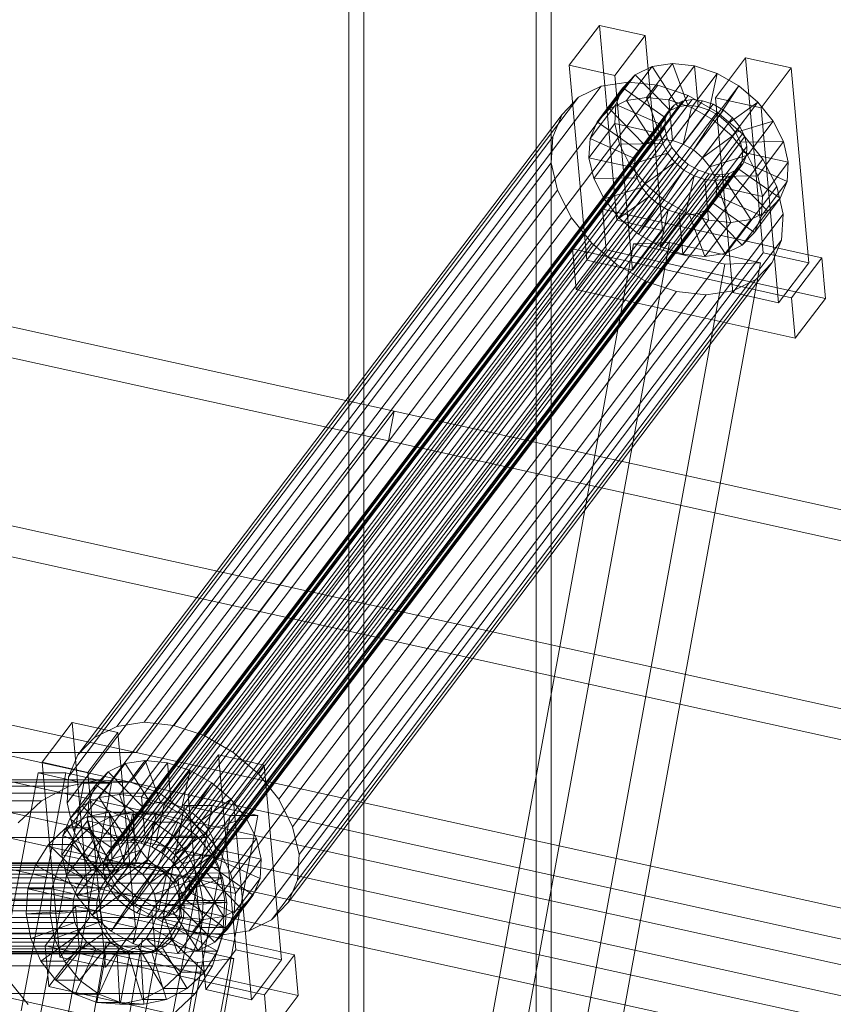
# Model space of a CAD drawing. Header units: millimetres. Extents: x -4738 to 65662, y -68080 to 6847.
# Tile 907 of 1056: x 26135 to 26296, y 864 to 1059. Entities that reach past the tile are written whole.
import ezdxf

# ---------------------------------------------------------------- set-up
doc = ezdxf.new("R2010")
doc.units = ezdxf.units.MM
doc.layers.add('lateral_C05', color=7, linetype='Continuous', lineweight=0)
doc.layers.add('lateral_C10', color=7, linetype='Continuous', lineweight=0)

msp = doc.modelspace()

# ---------------------------------------------------------------- linework, layer by layer
at = {"layer": 'lateral_C05'}
for p, q in [((26200.067, 8), (26200.067, 1200)), ((26203.067, 1200), (26203.067, 8)), ((26237.067, 1200), (26237.067, 8)), ((26240.067, 8), (26240.067, 1200))]:
    msp.add_line(p, q, dxfattribs=at)
at = {"layer": 'lateral_C10'}
for p, q in [((25325.001, 1176.52), (26209.054, 981.537)), ((26207.955, 975.657), (25323.902, 1170.64)), ((26158.038, 914.084), (25273.985, 1109.067)), ((25272.887, 1103.187), (26156.94, 908.204)), ((26249.594, 1057.751), (26243.642, 1049.881)), ((26258.616, 1055.746), (26249.594, 1057.751)), ((26253.069, 1019.236), (26249.594, 1057.751)), ((26252.664, 1047.877), (26258.616, 1055.746)), ((26258.616, 1055.746), (26262.091, 1017.231)), ((26278.465, 1051.336), (26272.513, 1043.466)), ((26287.488, 1049.331), (26278.465, 1051.336)), ((26281.94, 1012.821), (26278.465, 1051.336)), ((26243.642, 1049.881), (26252.664, 1047.877)), ((26243.642, 1049.881), (26247.117, 1011.366)), ((26260.018, 1049.631), (26254.917, 1042.886)), ((26260.018, 1049.631), (26256.687, 1047.997)), ((26264.015, 1050.236), (26258.914, 1043.49)), ((26264.015, 1050.236), (26260.018, 1049.631)), ((26265.156, 1041.68), (26260.018, 1049.631)), ((26268.405, 1049.769), (26263.304, 1043.024)), ((26267.05, 1041.966), (26264.015, 1050.236)), ((26268.405, 1049.769), (26264.015, 1050.236)), ((26269.129, 1041.745), (26268.405, 1049.769)), ((26272.889, 1048.264), (26268.405, 1049.769)), ((26281.536, 1041.461), (26287.488, 1049.331)), ((26287.488, 1049.331), (26290.963, 1010.816)), ((26256.687, 1047.997), (26251.585, 1041.252)), ((26256.139, 1009.362), (26252.664, 1047.877)), ((26256.687, 1047.997), (26254.247, 1045.445)), ((26263.578, 1040.906), (26256.687, 1047.997)), ((26272.889, 1048.264), (26267.787, 1041.519)), ((26271.253, 1041.032), (26272.889, 1048.264)), ((26277.161, 1045.822), (26272.889, 1048.264)), ((26249.928, 1045.726), (26154.274, 919.252)), ((26255.271, 1046.534), (26159.617, 920.06)), ((26261.14, 1045.911), (26165.485, 919.436)), ((26249.928, 1045.726), (26245.474, 1043.542)), ((26254.247, 1045.445), (26249.146, 1038.7)), ((26255.271, 1046.534), (26249.928, 1045.726)), ((26254.247, 1045.445), (26252.866, 1042.149)), ((26262.423, 1039.697), (26254.247, 1045.445)), ((26261.14, 1045.911), (26255.271, 1046.534)), ((26267.134, 1043.898), (26261.14, 1045.911)), ((26277.161, 1045.822), (26272.059, 1039.077)), ((26273.276, 1039.876), (26277.161, 1045.822)), ((26280.93, 1042.61), (26277.161, 1045.822)), ((26245.474, 1043.542), (26149.82, 917.068)), ((26266.007, 1042.804), (26155.048, 896.094)), ((26267.9, 1043.09), (26156.941, 896.38)), ((26269.979, 1042.869), (26159.02, 896.159)), ((26267.134, 1043.898), (26171.479, 917.424)), ((26245.474, 1043.542), (26242.213, 1040.13)), ((26251.585, 1041.252), (26254.917, 1042.886)), ((26254.917, 1042.886), (26258.914, 1043.49)), ((26254.917, 1042.886), (26260.055, 1034.935)), ((26258.914, 1043.49), (26261.948, 1035.221)), ((26258.914, 1043.49), (26263.304, 1043.024)), ((26263.304, 1043.024), (26264.028, 1035)), ((26263.304, 1043.024), (26267.787, 1041.519)), ((26266.007, 1042.804), (26264.428, 1042.03)), ((26267.9, 1043.09), (26266.007, 1042.804)), ((26272.844, 1040.634), (26267.134, 1043.898)), ((26269.979, 1042.869), (26267.9, 1043.09)), ((26272.103, 1042.156), (26269.979, 1042.869)), ((26272.513, 1043.466), (26281.536, 1041.461)), ((26272.513, 1043.466), (26275.989, 1004.951)), ((26263.273, 1040.821), (26152.314, 894.111)), ((26264.428, 1042.03), (26153.47, 895.32)), ((26272.103, 1042.156), (26161.144, 895.446)), ((26274.127, 1041), (26163.168, 894.289)), ((26252.866, 1042.149), (26247.765, 1035.403)), ((26249.146, 1038.7), (26251.585, 1041.252)), ((26251.585, 1041.252), (26258.477, 1034.161)), ((26252.866, 1042.149), (26252.638, 1038.333)), ((26261.769, 1038.136), (26252.866, 1042.149)), ((26258.477, 1034.161), (26263.578, 1040.906)), ((26260.055, 1034.935), (26265.156, 1041.68)), ((26261.948, 1035.221), (26267.05, 1041.966)), ((26262.423, 1039.697), (26263.578, 1040.906)), ((26263.273, 1040.821), (26262.619, 1039.26)), ((26264.428, 1042.03), (26263.273, 1040.821)), ((26263.578, 1040.906), (26265.156, 1041.68)), ((26264.028, 1035), (26269.129, 1041.745)), ((26265.156, 1041.68), (26267.05, 1041.966)), ((26267.787, 1041.519), (26266.151, 1034.287)), ((26266.151, 1034.287), (26271.253, 1041.032)), ((26267.05, 1041.966), (26269.129, 1041.745)), ((26267.787, 1041.519), (26272.059, 1039.077)), ((26269.129, 1041.745), (26271.253, 1041.032)), ((26271.253, 1041.032), (26273.276, 1039.876)), ((26274.127, 1041), (26272.103, 1042.156)), ((26275.912, 1039.478), (26274.127, 1041)), ((26275.062, 1038.354), (26280.93, 1042.61)), ((26280.93, 1042.61), (26275.828, 1035.865)), ((26283.939, 1038.848), (26280.93, 1042.61)), ((26285.011, 1002.946), (26281.536, 1041.461)), ((26242.213, 1040.13), (26146.559, 913.656)), ((26262.619, 1039.26), (26151.66, 892.549)), ((26275.912, 1039.478), (26164.953, 892.768)), ((26272.844, 1040.634), (26177.19, 914.16)), ((26242.213, 1040.13), (26240.367, 1035.723)), ((26257.321, 1032.952), (26262.423, 1039.697)), ((26261.769, 1038.136), (26262.423, 1039.697)), ((26262.619, 1039.26), (26262.511, 1037.452)), ((26268.175, 1033.13), (26273.276, 1039.876)), ((26272.059, 1039.077), (26268.175, 1033.13)), ((26272.059, 1039.077), (26275.828, 1035.865)), ((26277.883, 1036.341), (26272.844, 1040.634)), ((26273.276, 1039.876), (26275.062, 1038.354)), ((26277.337, 1037.696), (26275.912, 1039.478)), ((26151.552, 890.742), (26262.511, 1037.452)), ((26277.337, 1037.696), (26166.378, 890.986)), ((26247.537, 1031.587), (26252.638, 1038.333)), ((26247.765, 1035.403), (26249.146, 1038.7)), ((26249.146, 1038.7), (26257.321, 1032.952)), ((26252.638, 1038.333), (26261.661, 1036.328)), ((26252.638, 1038.333), (26253.578, 1034.257)), ((26256.667, 1031.39), (26261.769, 1038.136)), ((26261.661, 1036.328), (26261.769, 1038.136)), ((26262.511, 1037.452), (26262.956, 1035.522)), ((26269.96, 1031.609), (26275.062, 1038.354)), ((26275.062, 1038.354), (26276.487, 1036.572)), ((26276.487, 1036.572), (26283.939, 1038.848)), ((26278.306, 1035.774), (26277.337, 1037.696)), ((26283.939, 1038.848), (26278.837, 1032.102)), ((26285.983, 1034.79), (26283.939, 1038.848)), ((26240.367, 1035.723), (26144.713, 909.249)), ((26262.956, 1035.522), (26151.997, 888.811)), ((26278.306, 1035.774), (26167.347, 889.064)), ((26277.883, 1036.341), (26182.229, 909.866)), ((26240.367, 1035.723), (26240.062, 1030.622)), ((26247.537, 1031.587), (26247.765, 1035.403)), ((26247.765, 1035.403), (26256.667, 1031.39)), ((26261.661, 1036.328), (26256.559, 1029.583)), ((26261.948, 1035.221), (26260.055, 1034.935)), ((26262.106, 1034.397), (26261.661, 1036.328)), ((26264.028, 1035), (26261.948, 1035.221)), ((26262.956, 1035.522), (26263.925, 1033.6)), ((26266.151, 1034.287), (26264.028, 1035)), ((26275.828, 1035.865), (26269.96, 1031.609)), ((26271.386, 1029.827), (26276.487, 1036.572)), ((26275.828, 1035.865), (26278.837, 1032.102)), ((26276.487, 1036.572), (26277.455, 1034.65)), ((26281.906, 1031.31), (26277.883, 1036.341)), ((26278.751, 1033.844), (26278.306, 1035.774)), ((26263.925, 1033.6), (26152.966, 886.889)), ((26278.751, 1033.844), (26167.792, 887.133)), ((26253.578, 1034.257), (26248.477, 1027.512)), ((26262.106, 1034.397), (26253.578, 1034.257)), ((26253.578, 1034.257), (26255.623, 1030.2)), ((26257.004, 1027.652), (26262.106, 1034.397)), ((26258.477, 1034.161), (26257.321, 1032.952)), ((26260.055, 1034.935), (26258.477, 1034.161)), ((26263.074, 1032.475), (26262.106, 1034.397)), ((26263.925, 1033.6), (26265.35, 1031.817)), ((26268.175, 1033.13), (26266.151, 1034.287)), ((26269.96, 1031.609), (26268.175, 1033.13)), ((26272.354, 1027.905), (26277.455, 1034.65)), ((26277.455, 1034.65), (26285.983, 1034.79)), ((26277.455, 1034.65), (26277.901, 1032.719)), ((26278.643, 1032.036), (26278.751, 1033.844)), ((26285.983, 1034.79), (26280.881, 1028.045)), ((26286.923, 1030.715), (26285.983, 1034.79)), ((26265.35, 1031.817), (26154.391, 885.107)), ((26278.643, 1032.036), (26167.684, 885.326)), ((26281.906, 1031.31), (26186.251, 904.836)), ((26256.559, 1029.583), (26247.537, 1031.587)), ((26248.477, 1027.512), (26247.537, 1031.587)), ((26263.074, 1032.475), (26255.623, 1030.2)), ((26256.667, 1031.39), (26256.559, 1029.583)), ((26257.321, 1032.952), (26256.667, 1031.39)), ((26257.973, 1025.73), (26263.074, 1032.475)), ((26264.5, 1030.693), (26263.074, 1032.475)), ((26265.35, 1031.817), (26267.135, 1030.296)), ((26271.386, 1029.827), (26269.96, 1031.609)), ((26278.837, 1032.102), (26271.386, 1029.827)), ((26272.799, 1025.974), (26277.901, 1032.719)), ((26277.901, 1032.719), (26277.793, 1030.912)), ((26277.901, 1032.719), (26286.923, 1030.715)), ((26277.989, 1030.475), (26278.643, 1032.036)), ((26278.837, 1032.102), (26280.881, 1028.045)), ((26284.639, 1025.886), (26281.906, 1031.31)), ((26144.408, 904.147), (26240.062, 1030.622)), ((26267.135, 1030.296), (26156.176, 883.585)), ((26269.159, 1029.139), (26158.2, 882.429)), ((26276.833, 1029.266), (26165.875, 882.555)), ((26277.989, 1030.475), (26167.03, 883.764)), ((26240.062, 1030.622), (26241.319, 1025.174)), ((26255.623, 1030.2), (26250.521, 1023.454)), ((26255.623, 1030.2), (26258.632, 1026.437)), ((26256.559, 1029.583), (26257.004, 1027.652)), ((26264.5, 1030.693), (26258.632, 1026.437)), ((26259.398, 1023.948), (26264.5, 1030.693)), ((26261.183, 1022.426), (26266.285, 1029.172)), ((26266.285, 1029.172), (26262.401, 1023.225)), ((26266.285, 1029.172), (26264.5, 1030.693)), ((26268.308, 1028.015), (26266.285, 1029.172)), ((26267.135, 1030.296), (26269.159, 1029.139)), ((26269.159, 1029.139), (26271.283, 1028.426)), ((26272.354, 1027.905), (26271.386, 1029.827)), ((26272.037, 1022.605), (26277.139, 1029.35)), ((26272.691, 1024.166), (26277.793, 1030.912)), ((26275.255, 1028.492), (26276.833, 1029.266)), ((26277.139, 1029.35), (26275.983, 1028.141)), ((26276.833, 1029.266), (26277.989, 1030.475)), ((26277.793, 1030.912), (26277.139, 1029.35)), ((26277.139, 1029.35), (26285.314, 1023.602)), ((26277.793, 1030.912), (26286.695, 1026.899)), ((26286.923, 1030.715), (26281.822, 1023.969)), ((26286.695, 1026.899), (26286.923, 1030.715)), ((26271.283, 1028.426), (26160.324, 881.716)), ((26273.362, 1028.205), (26162.403, 881.495)), ((26275.255, 1028.492), (26164.296, 881.781)), ((26248.477, 1027.512), (26257.004, 1027.652)), ((26250.521, 1023.454), (26248.477, 1027.512)), ((26257.004, 1027.652), (26257.973, 1025.73)), ((26263.207, 1021.27), (26268.308, 1028.015)), ((26265.331, 1020.557), (26270.432, 1027.302)), ((26268.308, 1028.015), (26266.673, 1020.783)), ((26270.432, 1027.302), (26268.308, 1028.015)), ((26269.304, 1020.622), (26274.405, 1027.367)), ((26272.512, 1027.081), (26270.432, 1027.302)), ((26270.432, 1027.302), (26271.156, 1019.278)), ((26270.882, 1021.396), (26275.983, 1028.141)), ((26271.283, 1028.426), (26273.362, 1028.205)), ((26280.881, 1028.045), (26272.354, 1027.905)), ((26272.799, 1025.974), (26272.354, 1027.905)), ((26274.405, 1027.367), (26272.512, 1027.081)), ((26273.362, 1028.205), (26275.255, 1028.492)), ((26275.983, 1028.141), (26274.405, 1027.367)), ((26274.405, 1027.367), (26279.543, 1019.416)), ((26275.983, 1028.141), (26282.875, 1021.05)), ((26280.881, 1028.045), (26281.822, 1023.969)), ((26284.639, 1025.886), (26188.984, 899.412)), ((26250.521, 1023.454), (26257.973, 1025.73)), ((26258.632, 1026.437), (26253.53, 1019.692)), ((26257.973, 1025.73), (26259.398, 1023.948)), ((26258.632, 1026.437), (26262.401, 1023.225)), ((26267.41, 1020.336), (26272.512, 1027.081)), ((26272.512, 1027.081), (26275.546, 1018.812)), ((26272.691, 1024.166), (26272.799, 1025.974)), ((26281.822, 1023.969), (26272.799, 1025.974)), ((26286.695, 1026.899), (26281.593, 1020.153)), ((26285.895, 1020.438), (26284.639, 1025.886)), ((26285.314, 1023.602), (26286.695, 1026.899)), ((26241.319, 1025.174), (26145.665, 898.699)), ((26241.319, 1025.174), (26244.052, 1019.749)), ((26253.53, 1019.692), (26250.521, 1023.454)), ((26253.53, 1019.692), (26259.398, 1023.948)), ((26259.398, 1023.948), (26261.183, 1022.426)), ((26272.037, 1022.605), (26272.691, 1024.166)), ((26281.593, 1020.153), (26272.691, 1024.166)), ((26285.314, 1023.602), (26280.213, 1016.857)), ((26281.822, 1023.969), (26281.593, 1020.153)), ((26282.875, 1021.05), (26285.314, 1023.602)), ((26250.217, 1021.442), (26244.266, 1013.573)), ((26293.525, 1011.819), (26250.217, 1021.442)), ((26250.941, 1013.418), (26250.217, 1021.442)), ((26262.401, 1023.225), (26257.299, 1016.48)), ((26257.299, 1016.48), (26261.183, 1022.426)), ((26261.183, 1022.426), (26263.207, 1021.27)), ((26262.401, 1023.225), (26266.673, 1020.783)), ((26269.304, 1020.622), (26270.882, 1021.396)), ((26270.882, 1021.396), (26272.037, 1022.605)), ((26277.773, 1014.305), (26270.882, 1021.396)), ((26280.213, 1016.857), (26272.037, 1022.605)), ((26244.052, 1019.749), (26148.397, 893.275)), ((26285.895, 1020.438), (26190.241, 893.963)), ((26244.052, 1019.749), (26248.074, 1014.719)), ((26257.299, 1016.48), (26253.53, 1019.692)), ((26261.571, 1014.038), (26263.207, 1021.27)), ((26266.673, 1020.783), (26261.571, 1014.038)), ((26263.207, 1021.27), (26265.331, 1020.557)), ((26266.055, 1012.533), (26265.331, 1020.557)), ((26265.331, 1020.557), (26267.41, 1020.336)), ((26266.673, 1020.783), (26271.156, 1019.278)), ((26267.41, 1020.336), (26269.304, 1020.622)), ((26270.445, 1012.066), (26267.41, 1020.336)), ((26274.442, 1012.671), (26269.304, 1020.622)), ((26279.543, 1019.416), (26274.442, 1012.671)), ((26275.546, 1018.812), (26279.543, 1019.416)), ((26282.875, 1021.05), (26277.773, 1014.305)), ((26279.543, 1019.416), (26282.875, 1021.05)), ((26281.593, 1020.153), (26280.213, 1016.857)), ((26285.59, 1015.336), (26285.895, 1020.438)), ((26247.117, 1011.366), (26253.069, 1019.236)), ((26253.069, 1019.236), (26262.091, 1017.231)), ((26271.156, 1019.278), (26266.055, 1012.533)), ((26275.546, 1018.812), (26270.445, 1012.066)), ((26271.156, 1019.278), (26275.546, 1018.812)), ((26262.091, 1017.231), (26256.139, 1009.362)), ((26261.571, 1014.038), (26257.299, 1016.48)), ((26280.213, 1016.857), (26277.773, 1014.305)), ((26248.074, 1014.719), (26152.42, 888.245)), ((26285.59, 1015.336), (26189.936, 888.862)), ((26256.337, 1014.576), (26220.065, 816.075)), ((26227.144, 816.325), (26263.417, 1014.826)), ((26244.266, 1013.573), (26287.573, 1003.95)), ((26244.266, 1013.573), (26244.99, 1005.549)), ((26248.074, 1014.719), (26253.113, 1010.426)), ((26263.417, 1014.826), (26256.337, 1014.576)), ((26256.337, 1014.576), (26274.373, 1010.566)), ((26266.055, 1012.533), (26261.571, 1014.038)), ((26281.453, 1010.816), (26263.417, 1014.826)), ((26277.773, 1014.305), (26274.442, 1012.671)), ((26283.745, 1010.93), (26285.59, 1015.336)), ((26244.99, 1005.549), (26250.941, 1013.418)), ((26250.941, 1013.418), (26294.249, 1003.795)), ((26270.445, 1012.066), (26266.055, 1012.533)), ((26274.442, 1012.671), (26270.445, 1012.066)), ((26275.989, 1004.951), (26281.94, 1012.821)), ((26281.94, 1012.821), (26290.963, 1010.816)), ((26287.573, 1003.95), (26293.525, 1011.819)), ((26293.525, 1011.819), (26294.249, 1003.795)), ((26253.113, 1010.426), (26157.459, 883.951)), ((26283.745, 1010.93), (26188.09, 884.455)), ((26238.101, 812.065), (26274.373, 1010.566)), ((26245.181, 812.315), (26281.453, 1010.816)), ((26256.139, 1009.362), (26247.117, 1011.366)), ((26253.113, 1010.426), (26258.824, 1007.161)), ((26274.373, 1010.566), (26281.453, 1010.816)), ((26280.484, 1007.518), (26283.745, 1010.93)), ((26290.963, 1010.816), (26285.011, 1002.946)), ((26258.824, 1007.161), (26163.169, 880.687)), ((26280.484, 1007.518), (26184.829, 881.043)), ((26258.824, 1007.161), (26264.818, 1005.149)), ((26276.03, 1005.333), (26280.484, 1007.518)), ((26264.818, 1005.149), (26169.163, 878.674)), ((26270.686, 1004.526), (26175.032, 878.051)), ((26276.03, 1005.333), (26180.375, 878.859)), ((26288.297, 995.926), (26244.99, 1005.549)), ((26264.818, 1005.149), (26270.686, 1004.526)), ((26270.686, 1004.526), (26276.03, 1005.333)), ((26285.011, 1002.946), (26275.989, 1004.951)), ((26288.297, 995.926), (26287.573, 1003.95)), ((26294.249, 1003.795), (26288.297, 995.926)), ((26914.693, 786.554), (26030.639, 981.537)), ((26158.038, 914.084), (26209.054, 981.537)), ((26209.054, 981.537), (26207.955, 975.657)), ((26209.054, 981.537), (27093.107, 786.554)), ((26029.541, 975.657), (26913.594, 780.674)), ((26207.955, 975.657), (26156.94, 908.204)), ((27092.008, 780.674), (26207.955, 975.657)), ((26145.437, 920.034), (26139.485, 912.165)), ((26154.459, 918.029), (26145.437, 920.034)), ((26148.912, 881.519), (26145.437, 920.034)), ((26149.82, 917.068), (26154.274, 919.252)), ((26154.274, 919.252), (26159.617, 920.06)), ((26159.617, 920.06), (26165.485, 919.436)), ((26165.485, 919.436), (26171.479, 917.424)), ((26146.559, 913.656), (26149.82, 917.068)), ((26148.507, 910.16), (26154.459, 918.029)), ((26154.459, 918.029), (26157.934, 879.514)), ((26171.479, 917.424), (26177.19, 914.16)), ((26940.497, 719.101), (26056.444, 914.084)), ((26991.294, 719.101), (26107.241, 914.084)), ((26107.241, 914.084), (26158.038, 914.084)), ((26144.713, 909.249), (26146.559, 913.656)), ((26159.858, 912.519), (26154.757, 905.774)), ((26159.858, 912.519), (26155.861, 911.915)), ((27042.092, 719.101), (26158.038, 914.084)), ((26162.893, 904.249), (26159.858, 912.519)), ((26164.248, 912.053), (26159.858, 912.519)), ((26174.308, 913.619), (26168.357, 905.749)), ((26183.331, 911.614), (26174.308, 913.619)), ((26177.784, 875.104), (26174.308, 913.619)), ((26177.19, 914.16), (26182.229, 909.866)), ((26139.485, 912.165), (26148.507, 910.16)), ((26139.485, 912.165), (26142.96, 873.65)), ((26155.861, 911.915), (26150.76, 905.169)), ((26155.861, 911.915), (26152.53, 910.281)), ((26161, 903.963), (26155.861, 911.915)), ((26164.248, 912.053), (26159.147, 905.307)), ((26168.732, 910.547), (26163.63, 903.802)), ((26164.972, 904.029), (26164.248, 912.053)), ((26168.732, 910.547), (26164.248, 912.053)), ((26167.096, 903.315), (26168.732, 910.547)), ((26173.004, 908.105), (26168.732, 910.547)), ((26177.379, 903.745), (26183.331, 911.614)), ((26183.331, 911.614), (26186.806, 873.099)), ((26150.851, 908.674), (26049.257, 908.674)), ((26138.731, 910.062), (26129.873, 863.037)), ((26135.344, 863.037), (26144.201, 910.062)), ((26144.201, 910.062), (26138.731, 910.062)), ((26138.731, 910.062), (26147.749, 908.058)), ((26153.22, 908.058), (26144.201, 910.062)), ((26144.408, 904.147), (26144.713, 909.249)), ((26150.851, 908.674), (26144.859, 907.416)), ((26152.53, 910.281), (26147.428, 903.535)), ((26151.983, 871.645), (26148.507, 910.16)), ((26152.53, 910.281), (26150.09, 907.728)), ((26156.94, 908.204), (26150.851, 908.674)), ((26159.421, 903.189), (26152.53, 910.281)), ((26182.229, 909.866), (26186.251, 904.836)), ((26144.859, 907.416), (26043.264, 907.416)), ((26055.345, 908.204), (26939.398, 713.221)), ((26156.94, 908.204), (26055.345, 908.204)), ((26156.94, 908.204), (26106.142, 908.204)), ((26106.142, 908.204), (26990.195, 713.221)), ((26138.891, 861.032), (26147.749, 908.058)), ((26144.859, 907.416), (26139.37, 904.516)), ((26153.22, 908.058), (26144.362, 861.032)), ((26150.09, 907.728), (26144.989, 900.983)), ((26147.749, 908.058), (26153.22, 908.058)), ((26150.09, 907.728), (26148.71, 904.432)), ((26158.266, 901.98), (26150.09, 907.728)), ((26156.94, 908.204), (27040.993, 713.221)), ((26162.708, 906.038), (26156.94, 908.204)), ((26173.004, 908.105), (26167.902, 901.36)), ((26169.12, 902.159), (26173.004, 908.105)), ((26176.773, 904.894), (26173.004, 908.105)), ((26162.708, 906.038), (26061.114, 906.038)), ((26147.428, 903.535), (26150.76, 905.169)), ((26150.76, 905.169), (26154.757, 905.774)), ((26150.76, 905.169), (26155.898, 897.218)), ((26154.757, 905.774), (26157.791, 897.504)), ((26154.757, 905.774), (26159.147, 905.307)), ((26159.147, 905.307), (26159.871, 897.283)), ((26159.147, 905.307), (26163.63, 903.802)), ((26167.765, 902.324), (26162.708, 906.038)), ((26168.357, 905.749), (26177.379, 903.745)), ((26168.357, 905.749), (26171.832, 867.234)), ((26170.905, 900.638), (26176.773, 904.894)), ((26176.773, 904.894), (26171.671, 898.148)), ((26179.782, 901.131), (26176.773, 904.894)), ((26186.251, 904.836), (26188.984, 899.412)), ((26139.37, 904.516), (26037.775, 904.516)), ((26139.37, 904.516), (26134.759, 900.171)), ((26148.71, 904.432), (26143.608, 897.687)), ((26145.665, 898.699), (26144.408, 904.147)), ((26144.989, 900.983), (26147.428, 903.535)), ((26147.428, 903.535), (26154.32, 896.444)), ((26148.71, 904.432), (26148.481, 900.616)), ((26157.612, 900.419), (26148.71, 904.432)), ((26154.32, 896.444), (26159.421, 903.189)), ((26155.898, 897.218), (26161, 903.963)), ((26157.791, 897.504), (26162.893, 904.249)), ((26158.266, 901.98), (26159.421, 903.189)), ((26167.589, 903.647), (26158.731, 856.622)), ((26159.421, 903.189), (26161, 903.963)), ((26159.871, 897.283), (26164.972, 904.029)), ((26161, 903.963), (26162.893, 904.249)), ((26163.63, 903.802), (26161.995, 896.57)), ((26161.995, 896.57), (26167.096, 903.315)), ((26162.893, 904.249), (26164.972, 904.029)), ((26163.63, 903.802), (26167.902, 901.36)), ((26164.202, 856.622), (26173.059, 903.647)), ((26164.972, 904.029), (26167.096, 903.315)), ((26167.096, 903.315), (26169.12, 902.159)), ((26173.059, 903.647), (26167.589, 903.647)), ((26167.589, 903.647), (26176.607, 901.642)), ((26182.077, 901.642), (26173.059, 903.647)), ((26180.854, 865.23), (26177.379, 903.745)), ((26167.765, 902.324), (26066.17, 902.324)), ((26143.608, 897.687), (26144.989, 900.983)), ((26144.179, 899.175), (26148.285, 901.344)), ((26144.989, 900.983), (26153.164, 895.235)), ((26148.285, 901.344), (26152.767, 902.285)), ((26148.285, 901.344), (26151.196, 891.857)), ((26152.974, 901.344), (26148.285, 901.344)), ((26152.974, 901.344), (26148.868, 899.175)), ((26152.767, 902.285), (26153.319, 892.303)), ((26157.456, 902.285), (26152.767, 902.285)), ((26152.767, 902.285), (26157.322, 901.934)), ((26157.456, 902.285), (26152.974, 901.344)), ((26155.885, 891.857), (26152.974, 901.344)), ((26153.164, 895.235), (26158.266, 901.98)), ((26157.322, 901.934), (26155.476, 892.137)), ((26162.011, 901.934), (26157.322, 901.934)), ((26157.322, 901.934), (26161.637, 900.313)), ((26158.008, 892.303), (26157.456, 902.285)), ((26162.011, 901.934), (26157.456, 902.285)), ((26157.612, 900.419), (26158.266, 901.98)), ((26160.165, 892.137), (26162.011, 901.934)), ((26166.326, 900.313), (26162.011, 901.934)), ((26164.018, 895.414), (26169.12, 902.159)), ((26167.902, 901.36), (26164.018, 895.414)), ((26167.749, 854.617), (26176.607, 901.642)), ((26171.764, 897.315), (26167.765, 902.324)), ((26167.902, 901.36), (26171.671, 898.148)), ((26169.12, 902.159), (26170.905, 900.638)), ((26172.33, 898.855), (26179.782, 901.131)), ((26182.077, 901.642), (26173.22, 854.617)), ((26179.782, 901.131), (26174.68, 894.386)), ((26176.607, 901.642), (26182.077, 901.642)), ((26181.826, 897.074), (26179.782, 901.131)), ((26140.73, 895.925), (26144.179, 899.175)), ((26143.38, 893.871), (26148.481, 900.616)), ((26144.179, 899.175), (26149.251, 890.83)), ((26148.868, 899.175), (26144.179, 899.175)), ((26148.868, 899.175), (26145.419, 895.925)), ((26148.481, 900.616), (26157.504, 898.611)), ((26148.481, 900.616), (26149.422, 896.54)), ((26153.94, 890.83), (26148.868, 899.175)), ((26152.51, 893.674), (26157.612, 900.419)), ((26157.504, 898.611), (26157.612, 900.419)), ((26161.637, 900.313), (26157.52, 891.369)), ((26166.326, 900.313), (26161.637, 900.313)), ((26161.637, 900.313), (26165.419, 897.535)), ((26162.209, 891.369), (26166.326, 900.313)), ((26165.803, 893.892), (26170.905, 900.638)), ((26170.108, 897.535), (26166.326, 900.313)), ((26167.229, 892.11), (26172.33, 898.855)), ((26170.905, 900.638), (26172.33, 898.855)), ((26172.33, 898.855), (26173.299, 896.933)), ((26188.984, 899.412), (26190.241, 893.963)), ((26171.764, 897.315), (26070.169, 897.315)), ((26143.38, 893.871), (26143.608, 897.687)), ((26143.608, 897.687), (26152.51, 893.674)), ((26148.397, 893.275), (26145.665, 898.699)), ((26157.504, 898.611), (26152.402, 891.866)), ((26155.898, 897.218), (26154.32, 896.444)), ((26157.791, 897.504), (26155.898, 897.218)), ((26157.949, 896.681), (26157.504, 898.611)), ((26159.871, 897.283), (26157.791, 897.504)), ((26165.419, 897.535), (26159.312, 890.053)), ((26161.995, 896.57), (26159.871, 897.283)), ((26164.001, 890.053), (26170.108, 897.535)), ((26170.108, 897.535), (26165.419, 897.535)), ((26165.419, 897.535), (26168.41, 893.788)), ((26171.671, 898.148), (26165.803, 893.892)), ((26168.197, 890.188), (26173.299, 896.933)), ((26173.099, 893.788), (26170.108, 897.535)), ((26171.671, 898.148), (26174.68, 894.386)), ((26174.433, 891.352), (26171.764, 897.315)), ((26173.299, 896.933), (26181.826, 897.074)), ((26173.299, 896.933), (26173.744, 895.003)), ((26181.826, 897.074), (26176.725, 890.328)), ((26182.766, 892.998), (26181.826, 897.074)), ((26138.172, 891.816), (26140.73, 895.925)), ((26140.73, 895.925), (26147.617, 889.291)), ((26145.419, 895.925), (26140.73, 895.925)), ((26145.419, 895.925), (26142.861, 891.816)), ((26149.422, 896.54), (26144.32, 889.795)), ((26152.306, 889.291), (26145.419, 895.925)), ((26157.949, 896.681), (26149.422, 896.54)), ((26149.422, 896.54), (26151.466, 892.483)), ((26152.314, 894.111), (26153.47, 895.32)), ((26153.164, 895.235), (26152.51, 893.674)), ((26152.848, 889.935), (26157.949, 896.681)), ((26154.32, 896.444), (26153.164, 895.235)), ((26153.47, 895.32), (26155.048, 896.094)), ((26155.048, 896.094), (26156.941, 896.38)), ((26156.941, 896.38), (26159.02, 896.159)), ((26158.917, 894.759), (26157.949, 896.681)), ((26159.02, 896.159), (26161.144, 895.446)), ((26161.144, 895.446), (26163.168, 894.289)), ((26164.018, 895.414), (26161.995, 896.57)), ((26165.803, 893.892), (26164.018, 895.414)), ((26168.642, 888.257), (26173.744, 895.003)), ((26173.744, 895.003), (26173.636, 893.195)), ((26173.744, 895.003), (26182.766, 892.998)), ((26152.402, 891.866), (26143.38, 893.871)), ((26144.32, 889.795), (26143.38, 893.871)), ((26152.42, 888.245), (26148.397, 893.275)), ((26158.917, 894.759), (26151.466, 892.483)), ((26151.66, 892.549), (26152.314, 894.111)), ((26152.51, 893.674), (26152.402, 891.866)), ((26153.816, 888.013), (26158.917, 894.759)), ((26160.343, 892.976), (26154.475, 888.72)), ((26155.241, 886.231), (26160.343, 892.976)), ((26160.343, 892.976), (26158.917, 894.759)), ((26162.128, 891.455), (26160.343, 892.976)), ((26168.41, 893.788), (26160.729, 888.278)), ((26163.168, 894.289), (26164.953, 892.768)), ((26165.418, 888.278), (26173.099, 893.788)), ((26167.229, 892.11), (26165.803, 893.892)), ((26174.68, 894.386), (26167.229, 892.11)), ((26173.099, 893.788), (26168.41, 893.788)), ((26168.41, 893.788), (26170.407, 889.328)), ((26168.534, 886.45), (26173.636, 893.195)), ((26173.636, 893.195), (26172.982, 891.634)), ((26175.096, 889.328), (26173.099, 893.788)), ((26173.636, 893.195), (26182.538, 889.182)), ((26174.68, 894.386), (26176.725, 890.328)), ((26182.766, 892.998), (26177.665, 886.253)), ((26182.538, 889.182), (26182.766, 892.998)), ((26190.241, 893.963), (26189.936, 888.862)), ((26156.666, 891.857), (26041.004, 891.857)), ((26158.789, 892.303), (26043.128, 892.303)), ((26160.947, 892.137), (26045.285, 892.137)), ((26162.991, 891.369), (26047.329, 891.369)), ((26174.433, 891.352), (26072.838, 891.352)), ((26136.681, 887.128), (26138.172, 891.816)), ((26138.172, 891.816), (26146.405, 887.344)), ((26142.861, 891.816), (26138.172, 891.816)), ((26142.861, 891.816), (26141.37, 887.128)), ((26151.094, 887.344), (26142.861, 891.816)), ((26151.466, 892.483), (26146.364, 885.738)), ((26151.196, 891.857), (26149.251, 890.83)), ((26153.319, 892.303), (26151.196, 891.857)), ((26151.196, 891.857), (26155.885, 891.857)), ((26151.466, 892.483), (26154.475, 888.72)), ((26151.552, 890.742), (26151.66, 892.549)), ((26152.402, 891.866), (26152.848, 889.935)), ((26153.319, 892.303), (26158.008, 892.303)), ((26155.476, 892.137), (26153.319, 892.303)), ((26153.94, 890.83), (26155.885, 891.857)), ((26156.666, 891.857), (26154.721, 890.83)), ((26155.476, 892.137), (26160.165, 892.137)), ((26157.52, 891.369), (26155.476, 892.137)), ((26155.885, 891.857), (26158.008, 892.303)), ((26158.789, 892.303), (26156.666, 891.857)), ((26157.027, 884.71), (26162.128, 891.455)), ((26157.52, 891.369), (26162.209, 891.369)), ((26159.312, 890.053), (26157.52, 891.369)), ((26158.008, 892.303), (26160.165, 892.137)), ((26162.128, 891.455), (26158.244, 885.508)), ((26160.947, 892.137), (26158.789, 892.303)), ((26160.165, 892.137), (26162.209, 891.369)), ((26162.991, 891.369), (26160.947, 892.137)), ((26164.152, 890.298), (26162.128, 891.455)), ((26162.209, 891.369), (26164.001, 890.053)), ((26164.782, 890.053), (26162.991, 891.369)), ((26164.953, 892.768), (26166.378, 890.986)), ((26168.197, 890.188), (26167.229, 892.11)), ((26167.88, 884.888), (26172.982, 891.634)), ((26172.982, 891.634), (26171.826, 890.425)), ((26172.982, 891.634), (26181.157, 885.885)), ((26175.591, 884.841), (26174.433, 891.352)), ((26153.087, 889.291), (26037.426, 889.291)), ((26154.721, 890.83), (26039.059, 890.83)), ((26164.782, 890.053), (26049.121, 890.053)), ((26144.32, 889.795), (26152.848, 889.935)), ((26146.364, 885.738), (26144.32, 889.795)), ((26147.617, 889.291), (26146.405, 887.344)), ((26149.251, 890.83), (26147.617, 889.291)), ((26147.617, 889.291), (26152.306, 889.291)), ((26149.251, 890.83), (26153.94, 890.83)), ((26151.094, 887.344), (26152.306, 889.291)), ((26151.997, 888.811), (26151.552, 890.742)), ((26153.087, 889.291), (26151.876, 887.344)), ((26152.306, 889.291), (26153.94, 890.83)), ((26152.848, 889.935), (26153.816, 888.013)), ((26154.721, 890.83), (26153.087, 889.291)), ((26159.05, 883.553), (26164.152, 890.298)), ((26159.312, 890.053), (26164.001, 890.053)), ((26160.729, 888.278), (26159.312, 890.053)), ((26161.174, 882.84), (26166.275, 889.585)), ((26170.407, 889.328), (26161.675, 886.165)), ((26164.152, 890.298), (26162.516, 883.067)), ((26163.253, 882.619), (26168.355, 889.364)), ((26164.001, 890.053), (26165.418, 888.278)), ((26166.275, 889.585), (26164.152, 890.298)), ((26166.199, 888.278), (26164.782, 890.053)), ((26165.147, 882.905), (26170.248, 889.651)), ((26168.355, 889.364), (26166.275, 889.585)), ((26166.275, 889.585), (26166.999, 881.561)), ((26166.364, 886.165), (26175.096, 889.328)), ((26166.378, 890.986), (26167.347, 889.064)), ((26166.725, 883.679), (26171.826, 890.425)), ((26167.347, 889.064), (26167.792, 887.133)), ((26176.725, 890.328), (26168.197, 890.188)), ((26168.642, 888.257), (26168.197, 890.188)), ((26170.248, 889.651), (26168.355, 889.364)), ((26168.355, 889.364), (26171.389, 881.095)), ((26171.826, 890.425), (26170.248, 889.651)), ((26170.248, 889.651), (26175.386, 881.699)), ((26175.096, 889.328), (26170.407, 889.328)), ((26170.407, 889.328), (26171.273, 884.458)), ((26171.826, 890.425), (26178.718, 883.333)), ((26175.962, 884.458), (26175.096, 889.328)), ((26176.725, 890.328), (26177.665, 886.253)), ((26182.538, 889.182), (26177.437, 882.437)), ((26181.157, 885.885), (26182.538, 889.182)), ((26151.876, 887.344), (26036.214, 887.344)), ((26166.199, 888.278), (26050.538, 888.278)), ((26136.357, 882.181), (26136.681, 887.128)), ((26145.699, 885.124), (26136.681, 887.128)), ((26136.681, 887.128), (26141.37, 887.128)), ((26141.37, 887.128), (26141.046, 882.181)), ((26141.37, 887.128), (26150.388, 885.124)), ((26146.405, 887.344), (26145.699, 885.124)), ((26146.364, 885.738), (26153.816, 888.013)), ((26146.405, 887.344), (26151.094, 887.344)), ((26154.475, 888.72), (26149.373, 881.975)), ((26150.388, 885.124), (26151.094, 887.344)), ((26151.876, 887.344), (26151.17, 885.124)), ((26152.966, 886.889), (26151.997, 888.811)), ((26157.459, 883.951), (26152.42, 888.245)), ((26153.816, 888.013), (26155.241, 886.231)), ((26154.475, 888.72), (26158.244, 885.508)), ((26160.729, 888.278), (26165.418, 888.278)), ((26161.675, 886.165), (26160.729, 888.278)), ((26165.418, 888.278), (26166.364, 886.165)), ((26167.145, 886.165), (26166.199, 888.278)), ((26167.792, 887.133), (26167.684, 885.326)), ((26168.534, 886.45), (26168.642, 888.257)), ((26177.665, 886.253), (26168.642, 888.257)), ((26189.936, 888.862), (26188.09, 884.455)), ((26167.145, 886.165), (26051.483, 886.165)), ((26149.373, 881.975), (26146.364, 885.738)), ((26149.373, 881.975), (26155.241, 886.231)), ((26154.391, 885.107), (26152.966, 886.889)), ((26158.244, 885.508), (26153.142, 878.763)), ((26155.241, 886.231), (26157.027, 884.71)), ((26158.244, 885.508), (26162.516, 883.067)), ((26161.675, 886.165), (26166.364, 886.165)), ((26162.085, 883.859), (26161.675, 886.165)), ((26166.364, 886.165), (26166.774, 883.859)), ((26167.684, 885.326), (26167.03, 883.764)), ((26167.555, 883.859), (26167.145, 886.165)), ((26167.88, 884.888), (26168.534, 886.45)), ((26177.437, 882.437), (26168.534, 886.45)), ((26181.157, 885.885), (26176.056, 879.14)), ((26177.665, 886.253), (26177.437, 882.437)), ((26178.718, 883.333), (26181.157, 885.885)), ((26035.508, 885.124), (26151.17, 885.124)), ((26167.555, 883.859), (26051.894, 883.859)), ((26175.591, 884.841), (26073.996, 884.841)), ((26146.061, 883.725), (26140.109, 875.856)), ((26145.699, 885.124), (26145.546, 882.78)), ((26150.388, 885.124), (26145.699, 885.124)), ((26189.368, 874.102), (26146.061, 883.725)), ((26146.785, 875.701), (26146.061, 883.725)), ((26150.235, 882.78), (26150.388, 885.124)), ((26151.17, 885.124), (26151.016, 882.78)), ((26153.142, 878.763), (26157.027, 884.71)), ((26156.176, 883.585), (26154.391, 885.107)), ((26158.2, 882.429), (26156.176, 883.585)), ((26157.027, 884.71), (26159.05, 883.553)), ((26157.414, 876.321), (26159.05, 883.553)), ((26163.169, 880.687), (26157.459, 883.951)), ((26159.05, 883.553), (26161.174, 882.84)), ((26161.932, 881.515), (26162.085, 883.859)), ((26171.273, 884.458), (26162.085, 883.859)), ((26162.085, 883.859), (26166.774, 883.859)), ((26165.147, 882.905), (26166.725, 883.679)), ((26167.03, 883.764), (26165.875, 882.555)), ((26166.774, 883.859), (26166.621, 881.515)), ((26166.725, 883.679), (26167.88, 884.888)), ((26173.617, 876.588), (26166.725, 883.679)), ((26166.774, 883.859), (26175.962, 884.458)), ((26167.402, 881.515), (26167.555, 883.859)), ((26176.056, 879.14), (26167.88, 884.888)), ((26171.273, 884.458), (26170.95, 879.51)), ((26175.962, 884.458), (26171.273, 884.458)), ((26178.718, 883.333), (26173.617, 876.588)), ((26175.158, 878.227), (26175.591, 884.841)), ((26175.386, 881.699), (26178.718, 883.333)), ((26175.639, 879.51), (26175.962, 884.458)), ((26188.09, 884.455), (26184.829, 881.043)), ((26151.016, 882.78), (26035.354, 882.78)), ((26167.402, 881.515), (26051.74, 881.515)), ((26136.357, 882.181), (26145.546, 882.78)), ((26137.223, 877.311), (26136.357, 882.181)), ((26141.046, 882.181), (26136.357, 882.181)), ((26150.235, 882.78), (26141.046, 882.181)), ((26141.046, 882.181), (26141.912, 877.311)), ((26142.96, 873.65), (26148.912, 881.519)), ((26145.546, 882.78), (26145.956, 880.473)), ((26145.546, 882.78), (26150.235, 882.78)), ((26148.912, 881.519), (26157.934, 879.514)), ((26153.142, 878.763), (26149.373, 881.975)), ((26150.645, 880.473), (26150.235, 882.78)), ((26151.016, 882.78), (26151.426, 880.473)), ((26162.516, 883.067), (26157.414, 876.321)), ((26160.324, 881.716), (26158.2, 882.429)), ((26162.403, 881.495), (26160.324, 881.716)), ((26161.898, 874.816), (26161.174, 882.84)), ((26161.174, 882.84), (26163.253, 882.619)), ((26161.225, 879.294), (26161.932, 881.515)), ((26166.999, 881.561), (26161.898, 874.816)), ((26170.95, 879.51), (26161.932, 881.515)), ((26161.932, 881.515), (26166.621, 881.515)), ((26164.296, 881.781), (26162.403, 881.495)), ((26162.516, 883.067), (26166.999, 881.561)), ((26163.253, 882.619), (26165.147, 882.905)), ((26166.288, 874.35), (26163.253, 882.619)), ((26165.875, 882.555), (26164.296, 881.781)), ((26170.285, 874.954), (26165.147, 882.905)), ((26166.621, 881.515), (26165.914, 879.294)), ((26166.621, 881.515), (26175.639, 879.51)), ((26166.696, 879.294), (26167.402, 881.515)), ((26166.999, 881.561), (26171.389, 881.095)), ((26175.386, 881.699), (26170.285, 874.954)), ((26171.389, 881.095), (26175.386, 881.699)), ((26177.437, 882.437), (26176.056, 879.14)), ((26151.426, 880.473), (26035.765, 880.473)), ((26137.223, 877.311), (26145.956, 880.473)), ((26150.645, 880.473), (26141.912, 877.311)), ((26145.956, 880.473), (26146.902, 878.36)), ((26145.956, 880.473), (26150.645, 880.473)), ((26151.591, 878.36), (26150.645, 880.473)), ((26151.426, 880.473), (26152.372, 878.36)), ((26157.934, 879.514), (26151.983, 871.645)), ((26169.163, 878.674), (26163.169, 880.687)), ((26171.389, 881.095), (26166.288, 874.35)), ((26170.95, 879.51), (26169.458, 874.822)), ((26175.639, 879.51), (26170.95, 879.51)), ((26174.147, 874.822), (26175.639, 879.51)), ((26184.829, 881.043), (26180.375, 878.859)), ((26152.372, 878.36), (26036.711, 878.36)), ((26166.696, 879.294), (26051.034, 879.294)), ((26175.158, 878.227), (26073.564, 878.227)), ((26139.22, 872.85), (26146.902, 878.36)), ((26151.591, 878.36), (26143.909, 872.85)), ((26146.902, 878.36), (26148.319, 876.585)), ((26146.902, 878.36), (26151.591, 878.36)), ((26148.97, 816.564), (26159.31, 877.391)), ((26153.008, 876.585), (26151.591, 878.36)), ((26159.31, 877.391), (26152.131, 876.578)), ((26152.372, 878.36), (26153.789, 876.585)), ((26157.414, 876.321), (26153.142, 878.763)), ((26177.346, 873.381), (26159.31, 877.391)), ((26160.014, 877.348), (26161.225, 879.294)), ((26169.458, 874.822), (26161.225, 879.294)), ((26161.225, 879.294), (26165.914, 879.294)), ((26165.914, 879.294), (26164.703, 877.348)), ((26165.484, 877.348), (26166.696, 879.294)), ((26165.914, 879.294), (26174.147, 874.822)), ((26175.032, 878.051), (26169.163, 878.674)), ((26173.165, 871.96), (26175.158, 878.227)), ((26176.056, 879.14), (26173.617, 876.588)), ((26180.375, 878.859), (26175.032, 878.051)), ((26153.789, 876.585), (26038.128, 876.585)), ((26163.85, 875.809), (26048.189, 875.809)), ((26165.484, 877.348), (26049.823, 877.348)), ((26139.22, 872.85), (26137.223, 877.311)), ((26141.912, 877.311), (26137.223, 877.311)), ((26140.109, 875.856), (26183.416, 866.233)), ((26140.109, 875.856), (26140.833, 867.832)), ((26140.833, 867.832), (26146.785, 875.701)), ((26152.131, 876.578), (26141.791, 815.75)), ((26141.912, 877.311), (26143.909, 872.85)), ((26142.212, 869.103), (26148.319, 876.585)), ((26146.785, 875.701), (26190.092, 866.078)), ((26153.008, 876.585), (26146.901, 869.103)), ((26148.319, 876.585), (26150.11, 875.269)), ((26148.319, 876.585), (26153.008, 876.585)), ((26152.131, 876.578), (26170.167, 872.567)), ((26154.799, 875.269), (26153.008, 876.585)), ((26153.789, 876.585), (26155.581, 875.269)), ((26156.435, 874.781), (26158.38, 875.809)), ((26161.898, 874.816), (26157.414, 876.321)), ((26158.38, 875.809), (26160.014, 877.348)), ((26163.452, 867.464), (26158.38, 875.809)), ((26158.38, 875.809), (26163.069, 875.809)), ((26166.901, 870.713), (26160.014, 877.348)), ((26160.014, 877.348), (26164.703, 877.348)), ((26163.069, 875.809), (26161.124, 874.781)), ((26161.906, 874.781), (26163.85, 875.809)), ((26164.703, 877.348), (26163.069, 875.809)), ((26163.069, 875.809), (26168.141, 867.464)), ((26163.85, 875.809), (26165.484, 877.348)), ((26164.703, 877.348), (26171.59, 870.713)), ((26173.617, 876.588), (26170.285, 874.954)), ((26155.581, 875.269), (26039.919, 875.269)), ((26157.625, 874.502), (26041.963, 874.502)), ((26159.782, 874.335), (26044.12, 874.335)), ((26161.906, 874.781), (26046.244, 874.781)), ((26151.983, 871.645), (26142.96, 873.65)), ((26145.994, 866.325), (26150.11, 875.269)), ((26150.11, 875.269), (26152.154, 874.502)), ((26150.11, 875.269), (26154.799, 875.269)), ((26150.309, 864.705), (26152.154, 874.502)), ((26154.799, 875.269), (26150.683, 866.325)), ((26152.154, 874.502), (26154.312, 874.335)), ((26152.154, 874.502), (26156.843, 874.502)), ((26154.312, 874.335), (26156.435, 874.781)), ((26154.863, 864.353), (26154.312, 874.335)), ((26154.312, 874.335), (26159.001, 874.335)), ((26156.843, 874.502), (26154.799, 875.269)), ((26156.843, 874.502), (26154.998, 864.705)), ((26155.581, 875.269), (26157.625, 874.502)), ((26159.346, 865.294), (26156.435, 874.781)), ((26156.435, 874.781), (26161.124, 874.781)), ((26159.001, 874.335), (26156.843, 874.502)), ((26157.625, 874.502), (26159.782, 874.335)), ((26161.124, 874.781), (26159.001, 874.335)), ((26159.001, 874.335), (26159.552, 864.353)), ((26159.782, 874.335), (26161.906, 874.781)), ((26161.124, 874.781), (26164.035, 865.294)), ((26166.288, 874.35), (26161.898, 874.816)), ((26170.285, 874.954), (26166.288, 874.35)), ((26169.458, 874.822), (26166.901, 870.713)), ((26174.147, 874.822), (26169.458, 874.822)), ((26171.59, 870.713), (26174.147, 874.822)), ((26171.832, 867.234), (26177.784, 875.104)), ((26177.784, 875.104), (26186.806, 873.099)), ((26183.416, 866.233), (26189.368, 874.102)), ((26189.368, 874.102), (26190.092, 866.078)), ((26173.165, 871.96), (26071.57, 871.96)), ((26142.212, 869.103), (26139.22, 872.85)), ((26143.909, 872.85), (26139.22, 872.85)), ((26143.909, 872.85), (26146.901, 869.103)), ((26159.827, 811.739), (26170.167, 872.567)), ((26167.006, 812.553), (26177.346, 873.381)), ((26169.746, 866.467), (26173.165, 871.96)), ((26170.167, 872.567), (26177.346, 873.381)), ((26186.806, 873.099), (26180.854, 865.23)), ((26166.901, 870.713), (26163.452, 867.464)), ((26171.59, 870.713), (26166.901, 870.713)), ((26168.141, 867.464), (26171.59, 870.713)), ((26132.741, 869.324), (26136.74, 864.315)), ((26184.14, 858.209), (26140.833, 867.832)), ((26145.994, 866.325), (26142.212, 869.103)), ((26146.901, 869.103), (26142.212, 869.103)), ((26146.901, 869.103), (26150.683, 866.325)), ((26169.746, 866.467), (26068.151, 866.467)), ((26150.309, 864.705), (26145.994, 866.325)), ((26150.683, 866.325), (26145.994, 866.325)), ((26150.683, 866.325), (26154.998, 864.705)), ((26163.452, 867.464), (26159.346, 865.294)), ((26168.141, 867.464), (26163.452, 867.464)), ((26164.035, 865.294), (26168.141, 867.464)), ((26165.135, 862.123), (26169.746, 866.467)), ((26180.854, 865.23), (26171.832, 867.234)), ((26184.14, 858.209), (26183.416, 866.233)), ((26190.092, 866.078), (26184.14, 858.209)), ((26176.294, 855.975), (26133.007, 865.598)), ((26154.863, 864.353), (26150.309, 864.705)), ((26154.998, 864.705), (26150.309, 864.705)), ((26159.346, 865.294), (26154.863, 864.353)), ((26159.552, 864.353), (26154.863, 864.353)), ((26154.998, 864.705), (26159.552, 864.353)), ((26164.035, 865.294), (26159.346, 865.294)), ((26159.552, 864.353), (26164.035, 865.294))]:
    msp.add_line(p, q, dxfattribs=at)

doc.saveas('drawing.dxf')
